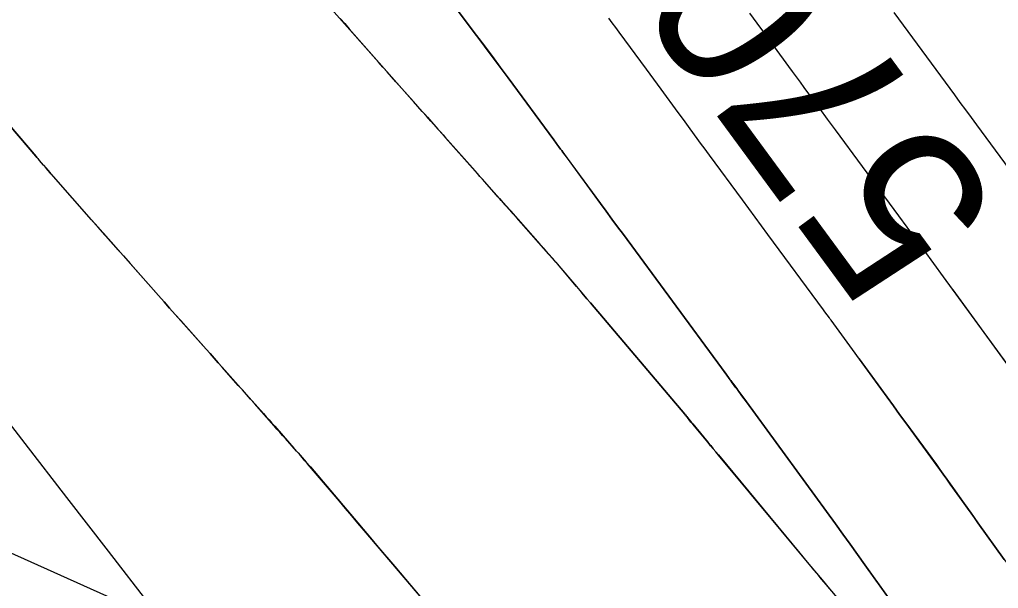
# Model space of a CAD drawing. Extents: x 954385 to 988206, y 1868364 to 1924553.
# Drawn here: x 955972.52 to 956006.13, y 1922805.85 to 1922825.38 of the extents above; entities that cross this region are included whole.
import ezdxf

# ---------------------------------------------------------------- set-up
doc = ezdxf.new("R2010")
doc.units = 0
for name, color, linetype in [('16', 7, 'Continuous'), ('26', 7, 'Continuous'), ('5', 7, 'Continuous'), ('6', 7, 'Continuous'), ('7', 7, 'Continuous'), ('Default', 7, 'Continuous')]:
    doc.layers.add(name, color=color, linetype=linetype)

msp = doc.modelspace()

# ---------------------------------------------------------------- linework, layer by layer
at = {"layer": '16'}
for points in [[(955985.598, 1922828.325), (955988.213, 1922824.836), (955988.485, 1922824.472), (955988.757, 1922824.107), (955989.028, 1922823.741), (955989.299, 1922823.375), (955990.865, 1922821.251), (955990.974, 1922821.104), (955991.099, 1922820.935), (955991.137, 1922820.882), (955991.176, 1922820.83), (955991.33, 1922820.619), (955992.468, 1922819.067), (955992.664, 1922818.799), (955992.861, 1922818.532), (955993.057, 1922818.265), (955993.254, 1922817.998), (955996.622, 1922813.424), (955996.759, 1922813.238), (955996.916, 1922813.025), (955996.94, 1922812.992), (955996.964, 1922812.96), (955996.988, 1922812.927), (955997.012, 1922812.894), (955997.169, 1922812.683), (955997.174, 1922812.676), (955997.42, 1922812.339), (955997.482, 1922812.254), (956000.533, 1922808.068), (956000.787, 1922807.719), (956001.04, 1922807.368), (956001.293, 1922807.017), (956001.545, 1922806.666), (956003.041, 1922804.571)], [(956002.155, 1922803.707), (956000.219, 1922805.992), (956000.14, 1922806.085), (956000.061, 1922806.177), (955999.904, 1922806.363), (955999.865, 1922806.41), (955999.825, 1922806.456), (955999.786, 1922806.503), (955999.747, 1922806.55), (955996.52, 1922810.432), (955996.43, 1922810.539), (955996.341, 1922810.647), (955996.252, 1922810.754), (955996.162, 1922810.862), (955995.635, 1922811.495), (955995.621, 1922811.513), (955995.577, 1922811.566), (955995.452, 1922811.721), (955995.43, 1922811.749), (955995.407, 1922811.776), (955995.384, 1922811.804), (955995.361, 1922811.831), (955992.122, 1922815.656), (955992.004, 1922815.796), (955991.886, 1922815.936), (955991.767, 1922816.076), (955991.649, 1922816.215), (955991.176, 1922816.774), (955991.057, 1922816.913), (955990.937, 1922817.052), (955990.817, 1922817.19), (955990.696, 1922817.327), (955989.586, 1922818.582), (955989.47, 1922818.712), (955989.355, 1922818.843), (955989.123, 1922819.104), (955989.065, 1922819.169), (955989.007, 1922819.235), (955988.949, 1922819.3), (955988.891, 1922819.365), (955988.499, 1922819.805), (955988.415, 1922819.9), (955988.33, 1922819.995), (955988.245, 1922820.09), (955988.161, 1922820.185), (955986.643, 1922821.889), (955986.493, 1922822.058), (955986.343, 1922822.226), (955986.194, 1922822.395), (955986.044, 1922822.564), (955985.447, 1922823.24), (955985.297, 1922823.409), (955985.148, 1922823.579), (955984.999, 1922823.748), (955984.85, 1922823.917), (955982.343, 1922826.756)], [(956006.331, 1922806.845), (956005.43, 1922808.106), (956005.311, 1922808.273), (956005.192, 1922808.439), (956005.073, 1922808.606), (956004.954, 1922808.772), (956004.479, 1922809.438), (956004.359, 1922809.605), (956004.24, 1922809.771), (956004.12, 1922809.936), (956004, 1922810.102), (956002.955, 1922811.535), (956002.741, 1922811.829), (956002.527, 1922812.123), (956002.312, 1922812.417), (956002.098, 1922812.711), (956000.385, 1922815.06), (956000.371, 1922815.08), (956000.356, 1922815.1), (956000.342, 1922815.12), (956000.327, 1922815.14), (956000.171, 1922815.35), (956000.149, 1922815.38), (956000.126, 1922815.411), (955998.214, 1922818.007), (955997.995, 1922818.303), (955997.777, 1922818.6), (955997.559, 1922818.896), (955997.34, 1922819.192), (955996.21, 1922820.728), (955996.12, 1922820.849), (955996.03, 1922820.971), (955995.941, 1922821.093), (955995.851, 1922821.215), (955995.494, 1922821.703), (955995.315, 1922821.947), (955995.136, 1922822.191), (955994.555, 1922822.984), (955994.428, 1922823.157), (955994.301, 1922823.329), (955994.174, 1922823.502), (955994.047, 1922823.674), (955993.111, 1922824.943), (955992.991, 1922825.105), (955992.872, 1922825.267), (955992.752, 1922825.43)], [(956006.981, 1922812.802), (956004.555, 1922816.13), (956004.251, 1922816.547), (956003.582, 1922817.465), (956003.562, 1922817.492), (956003.541, 1922817.52), (956003.521, 1922817.547), (956003.501, 1922817.575), (956003.345, 1922817.785), (956003.322, 1922817.816), (956000.535, 1922821.599), (956000.268, 1922821.961), (956000.001, 1922822.323), (955999.467, 1922823.048), (955999.334, 1922823.229), (955999.201, 1922823.411), (955999.067, 1922823.592), (955998.934, 1922823.773), (955998.038, 1922824.996), (955997.847, 1922825.256), (955997.593, 1922825.603)], [(956002.538, 1922825.623), (956004.624, 1922822.791), (956004.813, 1922822.534), (956005.003, 1922822.277), (956005.192, 1922822.02), (956005.381, 1922821.763), (956006.499, 1922820.246)], [(955971.558, 1922822.467), (955973.091, 1922820.675), (955973.119, 1922820.643), (955973.146, 1922820.61), (955973.174, 1922820.578), (955973.202, 1922820.545), (955973.342, 1922820.383), (955973.426, 1922820.285), (955973.563, 1922820.126), (955973.595, 1922820.088), (955973.627, 1922820.051), (955973.66, 1922820.014), (955973.692, 1922819.977), (955975.411, 1922818.032), (955975.637, 1922817.776), (955975.863, 1922817.52), (955976.09, 1922817.264), (955976.316, 1922817.008), (955977.293, 1922815.903), (955977.484, 1922815.688), (955977.674, 1922815.473), (955977.865, 1922815.258), (955978.056, 1922815.044), (955978.926, 1922814.068), (955979.065, 1922813.913), (955979.204, 1922813.757), (955979.342, 1922813.601), (955979.481, 1922813.445), (955980.121, 1922812.729), (955980.218, 1922812.62), (955980.315, 1922812.511), (955980.412, 1922812.402), (955980.509, 1922812.293), (955980.896, 1922811.857), (955980.993, 1922811.748), (955981.09, 1922811.638), (955981.187, 1922811.529), (955981.283, 1922811.42), (955981.945, 1922810.673), (955982.087, 1922810.512), (955982.228, 1922810.35), (955982.368, 1922810.187), (955982.508, 1922810.024), (955984.571, 1922807.589), (955984.78, 1922807.342), (955984.988, 1922807.096), (955985.197, 1922806.85), (955985.406, 1922806.604), (955986.638, 1922805.151)]]:
    msp.add_lwpolyline(points, dxfattribs=at)
at = {"layer": '26'}
msp.add_lwpolyline([(956057.131, 1922768.928), (955960.602, 1922812.276), (955966.571, 1922812.884), (955960.602, 1922812.276), (955964.113, 1922807.411)], dxfattribs=at)
at = {"layer": '6'}
msp.add_lwpolyline([(956006.564, 1922813.376), (956004.573, 1922816.104)], dxfattribs=at)
at = {"layer": '7'}
for points in [[(956003.032, 1922804.588), (956001.546, 1922806.668), (956001.294, 1922807.019), (956001.042, 1922807.37), (956000.788, 1922807.72), (956000.534, 1922808.069), (955997.48, 1922812.254), (955997.356, 1922812.424), (955997.218, 1922812.614), (955997.194, 1922812.646), (955997.17, 1922812.679), (955997.146, 1922812.712), (955997.122, 1922812.744), (955996.973, 1922812.945), (955996.96, 1922812.963), (955996.622, 1922813.422), (955993.254, 1922817.998), (955993.057, 1922818.265), (955992.861, 1922818.532), (955992.665, 1922818.8), (955992.469, 1922819.067), (955991.332, 1922820.62), (955991.255, 1922820.725), (955991.177, 1922820.831), (955991.138, 1922820.883), (955991.1, 1922820.936), (955990.866, 1922821.253), (955989.298, 1922823.375), (955989.028, 1922823.74), (955988.756, 1922824.106), (955988.485, 1922824.47), (955988.212, 1922824.835), (955985.597, 1922828.325)], [(955983.529, 1922825.419), (955983.687, 1922825.24), (955983.845, 1922825.061), (955986.167, 1922822.43), (955986.256, 1922822.329), (955986.346, 1922822.228), (955986.435, 1922822.126), (955986.525, 1922822.025), (955986.884, 1922821.621), (955986.974, 1922821.52), (955987.063, 1922821.419), (955987.153, 1922821.318), (955987.243, 1922821.217), (955988.631, 1922819.654), (955988.817, 1922819.443), (955989.004, 1922819.233), (955989.191, 1922819.022), (955989.378, 1922818.811), (955990.388, 1922817.67), (955990.497, 1922817.546), (955990.607, 1922817.423), (955990.826, 1922817.175), (955990.881, 1922817.113), (955990.936, 1922817.051), (955990.99, 1922816.988), (955991.043, 1922816.925), (955991.648, 1922816.213), (955991.766, 1922816.074), (955991.885, 1922815.934), (955992.004, 1922815.795), (955992.122, 1922815.655), (955995.365, 1922811.834), (955995.388, 1922811.807), (955995.411, 1922811.779), (955995.434, 1922811.752), (955995.457, 1922811.724), (955995.596, 1922811.551), (955995.625, 1922811.515), (955995.64, 1922811.498), (955996.164, 1922810.866), (955996.253, 1922810.758), (955996.342, 1922810.651), (955996.431, 1922810.543), (955996.52, 1922810.436), (955999.311, 1922807.068), (955999.566, 1922806.761), (955999.822, 1922806.455), (956000.079, 1922806.149), (956000.337, 1922805.844)], [(955986.643, 1922805.154), (955984.355, 1922807.847), (955984.142, 1922808.097), (955983.929, 1922808.348), (955983.717, 1922808.598), (955983.504, 1922808.848), (955982.415, 1922810.129), (955982.321, 1922810.239), (955982.226, 1922810.349), (955982.131, 1922810.458), (955982.035, 1922810.566), (955981.65, 1922811), (955981.554, 1922811.108), (955981.458, 1922811.217), (955981.362, 1922811.325), (955981.265, 1922811.433), (955980.589, 1922812.197), (955980.45, 1922812.353), (955980.312, 1922812.509), (955980.173, 1922812.665), (955980.035, 1922812.821), (955979.48, 1922813.445), (955979.341, 1922813.601), (955979.203, 1922813.757), (955979.064, 1922813.913), (955978.925, 1922814.069), (955978.058, 1922815.045), (955977.867, 1922815.26), (955977.677, 1922815.475), (955977.486, 1922815.69), (955977.296, 1922815.905), (955975.905, 1922817.48), (955975.678, 1922817.737), (955975.45, 1922817.995), (955975.223, 1922818.252), (955974.995, 1922818.509), (955973.686, 1922819.989), (955973.658, 1922820.021), (955973.63, 1922820.053), (955973.602, 1922820.086), (955973.573, 1922820.118), (955973.434, 1922820.28), (955973.35, 1922820.378), (955973.212, 1922820.537), (955973.18, 1922820.574), (955973.148, 1922820.611), (955973.116, 1922820.649), (955973.084, 1922820.686), (955971.354, 1922822.709)], [(956001.351, 1922813.735), (956002.098, 1922812.711), (956002.313, 1922812.417), (956002.527, 1922812.123), (956002.741, 1922811.829), (956002.956, 1922811.535), (956004.001, 1922810.103), (956004.122, 1922809.937), (956004.241, 1922809.772), (956004.361, 1922809.606), (956004.48, 1922809.44), (956004.956, 1922808.774), (956005.193, 1922808.441), (956005.431, 1922808.109), (956006.333, 1922806.846), (956006.361, 1922806.807), (956006.418, 1922806.728), (956006.471, 1922806.654), (956006.472, 1922806.652), (956007.203, 1922805.58)]]:
    msp.add_lwpolyline(points, dxfattribs=at)
at = {"layer": 'Default'}
msp.add_arc((955068.332, 1922107.114), 1145.916, 31.460692, 46.414195, dxfattribs=at)

# ---------------------------------------------------------------- texts
at = {"layer": '5'}
msp.add_text('570', height=6, rotation=126.33, dxfattribs=at).set_placement((956006.355, 1922818.745))

doc.saveas('drawing.dxf')
